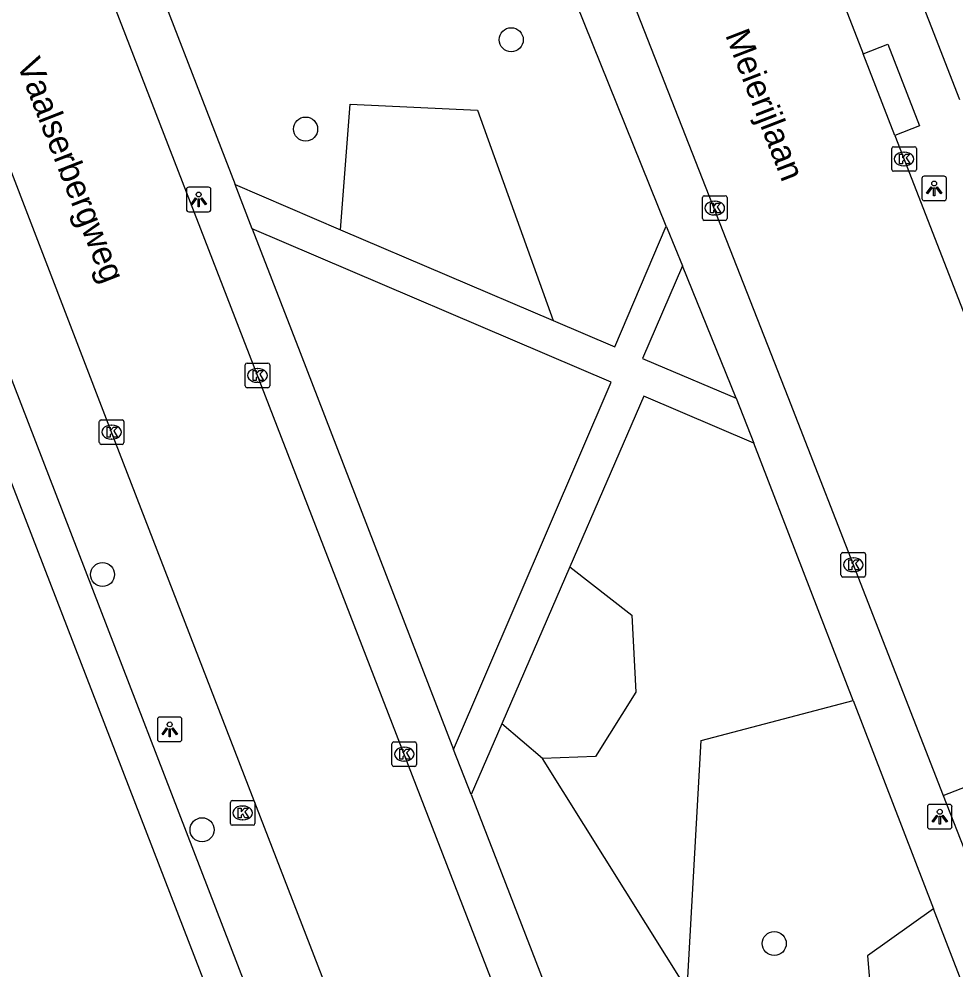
# Model space of a CAD drawing. Extents: x 159689 to 160786, y 387323 to 388339.
# Drawn here: x 159861.62 to 159899.7, y 387826.82 to 387865.47 of the extents above; entities that cross this region are included whole.
import ezdxf

# ---------------------------------------------------------------- set-up
doc = ezdxf.new("R2010")
doc.units = 0
for name, color, linetype in [('IMGEO_Boom', 7, 'Continuous'), ('IMGEO_Groenvoorziening', 7, 'Continuous'), ('IMGEO_Kolk', 7, 'Continuous'), ('IMGEO_Lichtpunt', 7, 'Continuous'), ('IMGEO_Openbare_ruimte_label', 7, 'Continuous'), ('IMGEO_Rijbaan_lokaal_gesloten', 7, 'Continuous'), ('IMGEO_Rijbaan_lokaal_open', 7, 'Continuous'), ('IMGEO_Voetpad_open', 7, 'Continuous')]:
    doc.layers.add(name, color=color, linetype=linetype)

msp = doc.modelspace()

# ---------------------------------------------------------------- linework, layer by layer
at = {"layer": 'IMGEO_Boom'}
for centre in [(159881.626, 387864.633), (159873.27, 387861.002), (159865.016, 387842.897), (159869.061, 387832.522), (159892.316, 387827.898)]:
    msp.add_circle(centre, 0.489, dxfattribs=at)
at = {"layer": 'IMGEO_Groenvoorziening'}
for points in [[(159874.693, 387856.911), (159875.077, 387862.014), (159880.256, 387861.776), (159883.328, 387853.222)], [(159884.007, 387843.208), (159886.524, 387841.239), (159886.687, 387838.116), (159885.055, 387835.5), (159882.896, 387835.421)], [(159888.771, 387826.029), (159889.343, 387836.155), (159895.519, 387837.78)], [(159882.896, 387835.421), (159881.245, 387836.832)], [(159888.771, 387826.029), (159882.896, 387835.421)], [(159898.788, 387829.306), (159896.103, 387827.405), (159896.688, 387820.501), (159892.399, 387818.145), (159891.65, 387821.53), (159888.771, 387826.029)]]:
    msp.add_lwpolyline(points, dxfattribs=at)
at = {"layer": 'IMGEO_Kolk'}
for p, q in [((159897.091, 387859.359), (159897.091, 387860.211)), ((159897.166, 387860.285), (159898.018, 387860.285)), ((159897.579, 387860.065), (159897.604, 387860.065)), ((159898.092, 387860.211), (159898.092, 387859.359)), ((159898.018, 387859.285), (159897.166, 387859.285)), ((159897.602, 387859.505), (159897.577, 387859.505)), ((159889.399, 387857.365), (159889.399, 387858.217)), ((159889.474, 387858.291), (159890.326, 387858.291)), ((159889.887, 387858.071), (159889.912, 387858.071)), ((159890.4, 387858.217), (159890.4, 387857.365)), ((159890.326, 387857.291), (159889.474, 387857.291)), ((159889.91, 387857.511), (159889.885, 387857.511)), ((159870.889, 387851.489), (159871.741, 387851.489)), ((159870.814, 387850.563), (159870.814, 387851.415)), ((159871.302, 387851.269), (159871.327, 387851.269)), ((159871.815, 387851.415), (159871.815, 387850.563)), ((159871.325, 387850.709), (159871.3, 387850.709)), ((159871.741, 387850.489), (159870.889, 387850.489)), ((159864.886, 387848.258), (159864.886, 387849.11)), ((159864.961, 387849.184), (159865.813, 387849.184)), ((159865.887, 387849.11), (159865.887, 387848.258)), ((159865.374, 387848.964), (159865.399, 387848.964)), ((159865.397, 387848.404), (159865.372, 387848.404)), ((159865.813, 387848.184), (159864.961, 387848.184)), ((159895.029, 387842.867), (159895.029, 387843.719)), ((159895.104, 387843.793), (159895.956, 387843.793)), ((159896.03, 387843.719), (159896.03, 387842.867)), ((159895.517, 387843.573), (159895.542, 387843.573)), ((159895.54, 387843.013), (159895.515, 387843.013)), ((159895.956, 387842.793), (159895.104, 387842.793)), ((159876.779, 387835.169), (159876.779, 387836.021)), ((159876.854, 387836.095), (159877.706, 387836.095)), ((159877.78, 387836.021), (159877.78, 387835.169)), ((159877.267, 387835.875), (159877.292, 387835.875)), ((159877.29, 387835.315), (159877.265, 387835.315)), ((159877.706, 387835.095), (159876.854, 387835.095)), ((159870.286, 387833.706), (159871.138, 387833.706)), ((159870.211, 387832.78), (159870.211, 387833.632)), ((159870.699, 387833.486), (159870.724, 387833.486)), ((159871.212, 387833.632), (159871.212, 387832.78)), ((159870.722, 387832.926), (159870.697, 387832.926)), ((159871.138, 387832.706), (159870.286, 387832.706))]:
    msp.add_line(p, q, dxfattribs=at)
for points in [[(159897.091, 387859.359), (159897.091, 387860.211)], [(159897.166, 387860.285), (159898.018, 387860.285)], [(159897.412, 387859.985), (159897.535, 387859.985), (159897.535, 387859.834), (159897.665, 387859.985), (159897.829, 387859.985), (159897.683, 387859.834), (159897.836, 387859.585), (159897.684, 387859.585), (159897.599, 387859.749), (159897.535, 387859.682), (159897.535, 387859.585), (159897.412, 387859.585), (159897.412, 387859.985)], [(159898.092, 387860.211), (159898.092, 387859.359)], [(159898.018, 387859.285), (159897.166, 387859.285)], [(159889.399, 387857.365), (159889.399, 387858.217)], [(159889.474, 387858.291), (159890.326, 387858.291)], [(159890.4, 387858.217), (159890.4, 387857.365)], [(159889.72, 387857.991), (159889.843, 387857.991), (159889.843, 387857.84), (159889.973, 387857.991), (159890.137, 387857.991), (159889.991, 387857.84), (159890.144, 387857.591), (159889.992, 387857.591), (159889.907, 387857.755), (159889.843, 387857.688), (159889.843, 387857.591), (159889.72, 387857.591), (159889.72, 387857.991)], [(159890.326, 387857.291), (159889.474, 387857.291)], [(159870.889, 387851.489), (159871.741, 387851.489)], [(159870.814, 387850.563), (159870.814, 387851.415)], [(159871.135, 387851.189), (159871.258, 387851.189), (159871.258, 387851.038), (159871.388, 387851.189), (159871.552, 387851.189), (159871.406, 387851.038), (159871.559, 387850.789), (159871.407, 387850.789), (159871.322, 387850.953), (159871.258, 387850.886), (159871.258, 387850.789), (159871.135, 387850.789), (159871.135, 387851.189)], [(159871.815, 387851.415), (159871.815, 387850.563)], [(159871.741, 387850.489), (159870.889, 387850.489)], [(159864.886, 387848.258), (159864.886, 387849.11)], [(159864.961, 387849.184), (159865.813, 387849.184)], [(159865.887, 387849.11), (159865.887, 387848.258)], [(159865.207, 387848.884), (159865.33, 387848.884), (159865.33, 387848.733), (159865.46, 387848.884), (159865.624, 387848.884), (159865.478, 387848.733), (159865.631, 387848.484), (159865.479, 387848.484), (159865.394, 387848.648), (159865.33, 387848.581), (159865.33, 387848.484), (159865.207, 387848.484), (159865.207, 387848.884)], [(159865.813, 387848.184), (159864.961, 387848.184)], [(159895.029, 387842.867), (159895.029, 387843.719)], [(159895.104, 387843.793), (159895.956, 387843.793)], [(159896.03, 387843.719), (159896.03, 387842.867)], [(159895.35, 387843.493), (159895.473, 387843.493), (159895.473, 387843.342), (159895.603, 387843.493), (159895.767, 387843.493), (159895.621, 387843.342), (159895.774, 387843.093), (159895.622, 387843.093), (159895.537, 387843.257), (159895.473, 387843.19), (159895.473, 387843.093), (159895.35, 387843.093), (159895.35, 387843.493)], [(159895.956, 387842.793), (159895.104, 387842.793)], [(159876.779, 387835.169), (159876.779, 387836.021)], [(159876.854, 387836.095), (159877.706, 387836.095)], [(159877.78, 387836.021), (159877.78, 387835.169)], [(159877.1, 387835.795), (159877.223, 387835.795), (159877.223, 387835.644), (159877.353, 387835.795), (159877.517, 387835.795), (159877.371, 387835.644), (159877.524, 387835.395), (159877.372, 387835.395), (159877.287, 387835.559), (159877.223, 387835.492), (159877.223, 387835.395), (159877.1, 387835.395), (159877.1, 387835.795)], [(159877.706, 387835.095), (159876.854, 387835.095)], [(159870.286, 387833.706), (159871.138, 387833.706)], [(159870.211, 387832.78), (159870.211, 387833.632)], [(159870.532, 387833.406), (159870.655, 387833.406), (159870.655, 387833.255), (159870.785, 387833.406), (159870.949, 387833.406), (159870.803, 387833.255), (159870.956, 387833.006), (159870.804, 387833.006), (159870.719, 387833.17), (159870.655, 387833.103), (159870.655, 387833.006), (159870.532, 387833.006), (159870.532, 387833.406)], [(159871.212, 387833.632), (159871.212, 387832.78)], [(159871.138, 387832.706), (159870.286, 387832.706)]]:
    msp.add_lwpolyline(points, dxfattribs=at)
for centre, start, end in [((159897.168, 387860.209), 91.552, 178.448), ((159897.168, 387860.209), 91.552, 178.448), ((159898.016, 387860.209), 1.552, 88.448), ((159898.016, 387860.209), 1.552, 88.448), ((159897.168, 387859.361), 181.552, 268.448), ((159897.168, 387859.361), 181.552, 268.448), ((159898.016, 387859.361), 271.552, 358.448), ((159898.016, 387859.361), 271.552, 358.448), ((159889.476, 387858.215), 91.552, 178.448), ((159889.476, 387858.215), 91.552, 178.448), ((159890.324, 387858.215), 1.552, 88.448), ((159890.324, 387858.215), 1.552, 88.448), ((159889.476, 387857.367), 181.552, 268.448), ((159889.476, 387857.367), 181.552, 268.448), ((159890.324, 387857.367), 271.552, 358.448), ((159890.324, 387857.367), 271.552, 358.448), ((159870.891, 387851.413), 91.552, 178.448), ((159870.891, 387851.413), 91.552, 178.448), ((159871.739, 387851.413), 1.552, 88.448), ((159871.739, 387851.413), 1.552, 88.448), ((159870.891, 387850.565), 181.552, 268.448), ((159870.891, 387850.565), 181.552, 268.448), ((159871.739, 387850.565), 271.552, 358.448), ((159871.739, 387850.565), 271.552, 358.448), ((159864.963, 387849.108), 91.552, 178.448), ((159864.963, 387849.108), 91.552, 178.448), ((159865.811, 387849.108), 1.552, 88.448), ((159865.811, 387849.108), 1.552, 88.448), ((159864.963, 387848.26), 181.552, 268.448), ((159864.963, 387848.26), 181.552, 268.448), ((159865.811, 387848.26), 271.552, 358.448), ((159865.811, 387848.26), 271.552, 358.448), ((159895.106, 387843.717), 91.552, 178.448), ((159895.106, 387843.717), 91.552, 178.448), ((159895.954, 387843.717), 1.552, 88.448), ((159895.954, 387843.717), 1.552, 88.448), ((159895.106, 387842.869), 181.552, 268.448), ((159895.106, 387842.869), 181.552, 268.448), ((159895.954, 387842.869), 271.552, 358.448), ((159895.954, 387842.869), 271.552, 358.448), ((159876.856, 387836.019), 91.552, 178.448), ((159876.856, 387836.019), 91.552, 178.448), ((159877.704, 387836.019), 1.552, 88.448), ((159877.704, 387836.019), 1.552, 88.448), ((159876.856, 387835.171), 181.552, 268.448), ((159876.856, 387835.171), 181.552, 268.448), ((159877.704, 387835.171), 271.552, 358.448), ((159877.704, 387835.171), 271.552, 358.448), ((159870.288, 387833.63), 91.552, 178.448), ((159870.288, 387833.63), 91.552, 178.448), ((159871.136, 387833.63), 1.552, 88.448), ((159871.136, 387833.63), 1.552, 88.448), ((159870.288, 387832.782), 181.552, 268.448), ((159870.288, 387832.782), 181.552, 268.448), ((159871.136, 387832.782), 271.552, 358.448), ((159871.136, 387832.782), 271.552, 358.448)]:
    msp.add_arc(centre, 0.0765, start, end, dxfattribs=at)
for centre, major_axis, ratio, start_param, end_param in [((159897.578, 387859.785), (-0.387, 0.002), 0.722429, 4.712389, 7.853982), ((159897.603, 387859.785), (-0.39, 0.002), 0.717154, 1.570796, 4.712389), ((159889.886, 387857.791), (-0.387, 0.002), 0.722429, 4.712389, 7.853982), ((159889.911, 387857.791), (-0.39, 0.002), 0.717154, 1.570796, 4.712389), ((159871.301, 387850.989), (-0.387, 0.002), 0.722429, 4.712389, 7.853982), ((159871.326, 387850.989), (-0.39, 0.002), 0.717154, 1.570796, 4.712389), ((159865.373, 387848.684), (-0.387, 0.002), 0.722429, 4.712389, 7.853982), ((159865.398, 387848.684), (-0.39, 0.002), 0.717154, 1.570796, 4.712389), ((159895.516, 387843.293), (-0.387, 0.002), 0.722429, 4.712389, 7.853982), ((159895.541, 387843.293), (-0.39, 0.002), 0.717154, 1.570796, 4.712389), ((159877.266, 387835.595), (-0.387, 0.002), 0.722429, 4.712389, 7.853982), ((159877.291, 387835.595), (-0.39, 0.002), 0.717154, 1.570796, 4.712389), ((159870.698, 387833.206), (-0.387, 0.002), 0.722429, 4.712389, 7.853982), ((159870.723, 387833.206), (-0.39, 0.002), 0.717154, 1.570796, 4.712389)]:
    msp.add_ellipse(centre, major_axis=major_axis, ratio=ratio, start_param=start_param, end_param=end_param, dxfattribs=at)
at = {"layer": 'IMGEO_Lichtpunt'}
for p, q in [((159898.315, 387858.993), (159898.315, 387858.186)), ((159898.315, 387858.993), (159898.315, 387858.186)), ((159899.217, 387859.088), (159898.409, 387859.088)), ((159899.217, 387859.088), (159898.409, 387859.088)), ((159899.311, 387858.186), (159899.311, 387858.993)), ((159899.311, 387858.186), (159899.311, 387858.993)), ((159868.425, 387858.545), (159868.425, 387857.738)), ((159868.425, 387858.545), (159868.425, 387857.738)), ((159869.327, 387858.64), (159868.519, 387858.64)), ((159869.327, 387858.64), (159868.519, 387858.64)), ((159869.421, 387857.738), (159869.421, 387858.545)), ((159869.421, 387857.738), (159869.421, 387858.545)), ((159898.409, 387858.092), (159899.217, 387858.092)), ((159898.409, 387858.092), (159899.217, 387858.092)), ((159868.519, 387857.644), (159869.327, 387857.644)), ((159868.519, 387857.644), (159869.327, 387857.644)), ((159867.248, 387837.007), (159867.248, 387836.2)), ((159867.248, 387837.007), (159867.248, 387836.2)), ((159868.15, 387837.102), (159867.342, 387837.102)), ((159868.15, 387837.102), (159867.342, 387837.102)), ((159868.244, 387836.2), (159868.244, 387837.007)), ((159868.244, 387836.2), (159868.244, 387837.007)), ((159867.342, 387836.106), (159868.15, 387836.106)), ((159867.342, 387836.106), (159868.15, 387836.106)), ((159898.544, 387833.456), (159898.544, 387832.649)), ((159898.544, 387833.456), (159898.544, 387832.649)), ((159899.446, 387833.551), (159898.638, 387833.551)), ((159899.446, 387833.551), (159898.638, 387833.551)), ((159899.54, 387832.649), (159899.54, 387833.456)), ((159899.54, 387832.649), (159899.54, 387833.456)), ((159898.638, 387832.555), (159899.446, 387832.555)), ((159898.638, 387832.555), (159899.446, 387832.555))]:
    msp.add_line(p, q, dxfattribs=at)
for points in [[(159898.689, 387858.657), (159898.728, 387858.629), (159898.54, 387858.367), (159898.502, 387858.394), (159898.689, 387858.657)], [(159898.791, 387858.609), (159898.838, 387858.609), (159898.838, 387858.287), (159898.791, 387858.287), (159898.791, 387858.609)], [(159898.901, 387858.629), (159898.939, 387858.656), (159899.126, 387858.394), (159899.087, 387858.366), (159898.901, 387858.629)], [(159868.799, 387858.209), (159868.838, 387858.181), (159868.65, 387857.919), (159868.612, 387857.946), (159868.799, 387858.209)], [(159868.901, 387858.161), (159868.948, 387858.161), (159868.948, 387857.839), (159868.901, 387857.839), (159868.901, 387858.161)], [(159869.011, 387858.181), (159869.049, 387858.208), (159869.236, 387857.946), (159869.197, 387857.918), (159869.011, 387858.181)], [(159867.622, 387836.671), (159867.661, 387836.643), (159867.473, 387836.381), (159867.435, 387836.408), (159867.622, 387836.671)], [(159867.724, 387836.623), (159867.771, 387836.623), (159867.771, 387836.301), (159867.724, 387836.301), (159867.724, 387836.623)], [(159867.834, 387836.643), (159867.872, 387836.67), (159868.059, 387836.408), (159868.02, 387836.38), (159867.834, 387836.643)], [(159898.918, 387833.12), (159898.957, 387833.092), (159898.769, 387832.83), (159898.731, 387832.857), (159898.918, 387833.12)], [(159899.02, 387833.072), (159899.067, 387833.072), (159899.067, 387832.75), (159899.02, 387832.75), (159899.02, 387833.072)], [(159899.13, 387833.092), (159899.168, 387833.119), (159899.355, 387832.857), (159899.316, 387832.829), (159899.13, 387833.092)]]:
    msp.add_lwpolyline(points, dxfattribs=at)
for centre in [(159898.814, 387858.791), (159868.924, 387858.343), (159867.747, 387836.805), (159899.043, 387833.254)]:
    msp.add_circle(centre, 0.0994, dxfattribs=at)
for centre, start, end in [((159898.409, 387858.993), 90, 180), ((159898.409, 387858.993), 90, 180), ((159899.217, 387858.993), 0, 90), ((159899.217, 387858.993), 0, 90), ((159868.519, 387858.545), 90, 180), ((159868.519, 387858.545), 90, 180), ((159869.327, 387858.545), 0, 90), ((159869.327, 387858.545), 0, 90), ((159898.409, 387858.186), 180, 270), ((159898.409, 387858.186), 180, 270), ((159899.217, 387858.186), 270, 0), ((159899.217, 387858.186), 270, 360), ((159868.519, 387857.738), 180, 270), ((159868.519, 387857.738), 180, 270), ((159869.327, 387857.738), 270, 0), ((159869.327, 387857.738), 270, 360), ((159867.342, 387837.007), 90, 180), ((159867.342, 387837.007), 90, 180), ((159868.15, 387837.007), 0, 90), ((159868.15, 387837.007), 0, 90), ((159867.342, 387836.2), 180, 270), ((159867.342, 387836.2), 180, 270), ((159868.15, 387836.2), 270, 0), ((159868.15, 387836.2), 270, 360), ((159898.638, 387833.456), 90, 180), ((159898.638, 387833.456), 90, 180), ((159899.446, 387833.456), 0, 90), ((159899.446, 387833.456), 0, 90), ((159898.638, 387832.649), 180, 270), ((159898.638, 387832.649), 180, 270), ((159899.446, 387832.649), 270, 0), ((159899.446, 387832.649), 270, 360)]:
    msp.add_arc(centre, 0.0946, start, end, dxfattribs=at)
at = {"layer": 'IMGEO_Rijbaan_lokaal_gesloten'}
for points in [[(159878.537, 387814.653), (159877.984, 387816.123), (159865.387, 387848.684), (159859.445, 387864.091), (159856.684, 387871.307)], [(159884.71, 387816.373), (159883.91, 387818.44), (159871.315, 387850.989), (159865.386, 387866.328), (159864.312, 387869.086)]]:
    msp.add_lwpolyline(points, dxfattribs=at)
at = {"layer": 'IMGEO_Rijbaan_lokaal_open'}
for points in [[(159888.928, 387881.56), (159894.152, 387868.64), (159895.931, 387864.06)], [(159881.752, 387878.692), (159885.63, 387868.569), (159892.871, 387850.12), (159899.186, 387833.918)], [(159897.219, 387860.746), (159895.931, 387864.06)], [(159897.219, 387860.746), (159906.532, 387836.771)], [(159899.186, 387833.918), (159906.532, 387836.771)], [(159899.186, 387833.918), (159900.17, 387831.393)]]:
    msp.add_lwpolyline(points, dxfattribs=at)
at = {"layer": 'IMGEO_Voetpad_open'}
for points in [[(159899.864, 387862.192), (159898.601, 387865.422), (159892.901, 387880.003)], [(159853.844, 387870.294), (159853.953, 387869.963), (159854.825, 387867.601), (159856.683, 387862.798), (159876.926, 387810.401)], [(159866.171, 387869.71), (159870.406, 387858.743)], [(159887.922, 387857.061), (159883.944, 387866.94)], [(159853.578, 387866.6), (159855.23, 387862.319), (159874.427, 387812.66)], [(159895.931, 387864.06), (159896.928, 387864.448), (159898.216, 387861.134), (159897.219, 387860.746)], [(159870.406, 387858.743), (159874.693, 387856.911)], [(159871.1, 387856.945), (159870.406, 387858.743)], [(159871.1, 387856.945), (159873.043, 387851.914), (159879.287, 387835.783)], [(159879.287, 387835.783), (159885.682, 387850.714), (159871.1, 387856.945)], [(159874.693, 387856.911), (159883.328, 387853.222)], [(159883.328, 387853.222), (159885.84, 387852.148), (159887.922, 387857.061)], [(159887.922, 387857.061), (159887.962, 387856.961), (159888.581, 387855.445)], [(159888.581, 387855.445), (159886.964, 387851.674), (159887.503, 387851.442), (159890.775, 387850.068)], [(159890.775, 387850.068), (159888.581, 387855.445)], [(159891.481, 387848.24), (159887.012, 387850.143), (159884.007, 387843.208)], [(159890.775, 387850.068), (159891.481, 387848.24)], [(159895.519, 387837.78), (159891.481, 387848.24)], [(159884.007, 387843.208), (159881.245, 387836.832)], [(159895.519, 387837.78), (159898.788, 387829.306)], [(159881.245, 387836.832), (159879.996, 387833.951)], [(159879.996, 387833.951), (159879.287, 387835.783)], [(159879.996, 387833.951), (159886.389, 387817.435)], [(159900.955, 387824.049), (159900.372, 387825.208), (159898.788, 387829.306)]]:
    msp.add_lwpolyline(points, dxfattribs=at)

# ---------------------------------------------------------------- texts
at = {"layer": 'IMGEO_Openbare_ruimte_label'}
for s, rotation, p in [('Meierijlaan', 291.2268, (159890.312, 387864.829)), ('Vaalserbergweg', 291.3544, (159861.522, 387863.664))]:
    msp.add_text(s, height=1, rotation=rotation, dxfattribs=at).set_placement(p)

doc.saveas('drawing.dxf')
